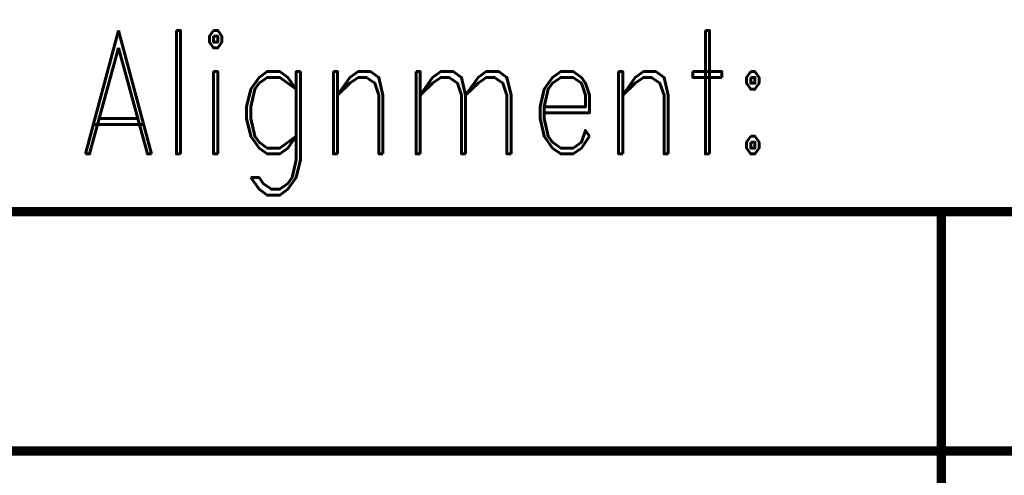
# Model space of a CAD drawing. Extents: x -2 to 113, y -136 to 16.
# Tile 520 of 541: x 85.91 to 96.8, y -0.61 to 4.43. Entities that reach past the tile are written whole.
import ezdxf
from ezdxf.enums import TextEntityAlignment as Align

# ---------------------------------------------------------------- set-up
doc = ezdxf.new("R2010")
doc.units = 0
doc.header["$MEASUREMENT"] = 0
doc.linetypes.add('SOLID', pattern=[0])
doc.layers.get('0').update_dxf_attribs({"linetype": 'SOLID'})
for name, color, linetype in [('1', 7, 'SOLID'), ('10', 7, 'SOLID'), ('11', 7, 'SOLID'), ('12', 7, 'SOLID'), ('13', 7, 'SOLID'), ('14', 7, 'SOLID'), ('15', 7, 'SOLID'), ('16', 7, 'SOLID'), ('17', 7, 'SOLID'), ('18', 7, 'SOLID'), ('19', 7, 'SOLID'), ('2', 7, 'SOLID'), ('20', 7, 'SOLID'), ('21', 7, 'SOLID'), ('22', 7, 'SOLID'), ('23', 7, 'SOLID'), ('24', 7, 'SOLID'), ('25', 7, 'SOLID'), ('26', 7, 'SOLID'), ('27', 7, 'SOLID'), ('28', 7, 'SOLID'), ('29', 7, 'SOLID'), ('3', 7, 'SOLID'), ('30', 7, 'SOLID'), ('31', 7, 'SOLID'), ('32', 7, 'SOLID'), ('33', 7, 'SOLID'), ('34', 7, 'SOLID'), ('35', 7, 'SOLID'), ('36', 7, 'SOLID'), ('37', 7, 'SOLID'), ('38', 7, 'SOLID'), ('39', 7, 'SOLID'), ('4', 7, 'SOLID'), ('40', 7, 'SOLID'), ('41', 7, 'SOLID'), ('42', 7, 'SOLID'), ('43', 7, 'SOLID'), ('44', 7, 'SOLID'), ('45', 7, 'SOLID'), ('46', 7, 'SOLID'), ('47', 7, 'SOLID'), ('48', 7, 'SOLID'), ('49', 7, 'SOLID'), ('5', 7, 'SOLID'), ('50', 7, 'SOLID'), ('51', 7, 'SOLID'), ('52', 7, 'SOLID'), ('53', 7, 'SOLID'), ('54', 7, 'SOLID'), ('55', 7, 'SOLID'), ('56', 7, 'SOLID'), ('57', 7, 'SOLID'), ('58', 7, 'SOLID'), ('59', 7, 'SOLID'), ('6', 7, 'SOLID'), ('60', 7, 'SOLID'), ('61', 7, 'SOLID'), ('62', 7, 'SOLID'), ('63', 7, 'SOLID'), ('64', 7, 'SOLID'), ('65', 7, 'SOLID'), ('66', 7, 'SOLID'), ('67', 7, 'SOLID'), ('68', 7, 'SOLID'), ('7', 7, 'SOLID'), ('8', 7, 'SOLID'), ('9', 7, 'SOLID')]:
    doc.layers.add(name, color=color, linetype=linetype)
doc.styles.add('ROMAND', font='romand', dxfattribs={"height": 1})

msp = doc.modelspace()

# ---------------------------------------------------------------- linework, layer by layer
at = {"color": 7, "linetype": 'SOLID', "const_width": 0.103}
for points in [[(-0.218, 2.303), (111.547, 2.303)], [(96.106, 2.303), (96.106, -0.344)], [(-0.218, -0.344), (111.547, -0.344)], [(96.106, -0.344), (96.106, -2.991)]]:
    msp.add_lwpolyline(points, dxfattribs=at)
at = {"layer": '1', "color": 7, "linetype": 'SOLID', "const_width": 0.103}
for points in [[(-0.218, 2.303), (111.547, 2.303)], [(96.106, 2.303), (96.106, -0.344)], [(-0.218, -0.344), (111.547, -0.344)], [(96.106, -0.344), (96.106, -2.991)]]:
    msp.add_lwpolyline(points, dxfattribs=at)
at = {"layer": '10', "color": 7, "linetype": 'SOLID', "const_width": 0.103}
for points in [[(-0.218, 2.303), (111.547, 2.303)], [(96.106, 2.303), (96.106, -0.344)], [(-0.218, -0.344), (111.547, -0.344)], [(96.106, -0.344), (96.106, -2.991)]]:
    msp.add_lwpolyline(points, dxfattribs=at)
at = {"layer": '11', "color": 7, "linetype": 'SOLID', "const_width": 0.103}
for points in [[(-0.218, 2.303), (111.547, 2.303)], [(96.106, 2.303), (96.106, -0.344)], [(-0.218, -0.344), (111.547, -0.344)], [(96.106, -0.344), (96.106, -2.991)]]:
    msp.add_lwpolyline(points, dxfattribs=at)
at = {"layer": '12', "color": 7, "linetype": 'SOLID', "const_width": 0.103}
for points in [[(-0.218, 2.303), (111.547, 2.303)], [(96.106, 2.303), (96.106, -0.344)], [(-0.218, -0.344), (111.547, -0.344)], [(96.106, -0.344), (96.106, -2.991)]]:
    msp.add_lwpolyline(points, dxfattribs=at)
at = {"layer": '13', "color": 7, "linetype": 'SOLID', "const_width": 0.103}
for points in [[(-0.218, 2.303), (111.547, 2.303)], [(96.106, 2.303), (96.106, -0.344)], [(-0.218, -0.344), (111.547, -0.344)], [(96.106, -0.344), (96.106, -2.991)]]:
    msp.add_lwpolyline(points, dxfattribs=at)
at = {"layer": '14', "color": 7, "linetype": 'SOLID', "const_width": 0.103}
for points in [[(-0.218, 2.303), (111.547, 2.303)], [(96.106, 2.303), (96.106, -0.344)], [(-0.218, -0.344), (111.547, -0.344)], [(96.106, -0.344), (96.106, -2.991)]]:
    msp.add_lwpolyline(points, dxfattribs=at)
at = {"layer": '15', "color": 7, "linetype": 'SOLID', "const_width": 0.103}
for points in [[(-0.218, 2.303), (111.547, 2.303)], [(96.106, 2.303), (96.106, -0.344)], [(-0.218, -0.344), (111.547, -0.344)], [(96.106, -0.344), (96.106, -2.991)]]:
    msp.add_lwpolyline(points, dxfattribs=at)
at = {"layer": '16', "color": 7, "linetype": 'SOLID', "const_width": 0.103}
for points in [[(-0.218, 2.303), (111.547, 2.303)], [(96.106, 2.303), (96.106, -0.344)], [(-0.218, -0.344), (111.547, -0.344)], [(96.106, -0.344), (96.106, -2.991)]]:
    msp.add_lwpolyline(points, dxfattribs=at)
at = {"layer": '17', "color": 7, "linetype": 'SOLID', "const_width": 0.103}
for points in [[(-0.218, 2.303), (111.547, 2.303)], [(96.106, 2.303), (96.106, -0.344)], [(-0.218, -0.344), (111.547, -0.344)], [(96.106, -0.344), (96.106, -2.991)]]:
    msp.add_lwpolyline(points, dxfattribs=at)
at = {"layer": '18', "color": 7, "linetype": 'SOLID', "const_width": 0.103}
for points in [[(-0.218, 2.303), (111.547, 2.303)], [(96.106, 2.303), (96.106, -0.344)], [(-0.218, -0.344), (111.547, -0.344)], [(96.106, -0.344), (96.106, -2.991)]]:
    msp.add_lwpolyline(points, dxfattribs=at)
at = {"layer": '19', "color": 7, "linetype": 'SOLID', "const_width": 0.103}
for points in [[(-0.218, 2.303), (111.547, 2.303)], [(96.106, 2.303), (96.106, -0.344)], [(-0.218, -0.344), (111.547, -0.344)], [(96.106, -0.344), (96.106, -2.991)]]:
    msp.add_lwpolyline(points, dxfattribs=at)
at = {"layer": '2', "color": 7, "linetype": 'SOLID', "const_width": 0.103}
for points in [[(-0.218, 2.303), (111.547, 2.303)], [(96.106, 2.303), (96.106, -0.344)], [(-0.218, -0.344), (111.547, -0.344)], [(96.106, -0.344), (96.106, -2.991)]]:
    msp.add_lwpolyline(points, dxfattribs=at)
at = {"layer": '20', "color": 7, "linetype": 'SOLID', "const_width": 0.103}
for points in [[(-0.218, 2.303), (111.547, 2.303)], [(96.106, 2.303), (96.106, -0.344)], [(-0.218, -0.344), (111.547, -0.344)], [(96.106, -0.344), (96.106, -2.991)]]:
    msp.add_lwpolyline(points, dxfattribs=at)
at = {"layer": '21', "color": 7, "linetype": 'SOLID', "const_width": 0.103}
for points in [[(-0.218, 2.303), (111.547, 2.303)], [(96.106, 2.303), (96.106, -0.344)], [(-0.218, -0.344), (111.547, -0.344)], [(96.106, -0.344), (96.106, -2.991)]]:
    msp.add_lwpolyline(points, dxfattribs=at)
at = {"layer": '22', "color": 7, "linetype": 'SOLID', "const_width": 0.103}
for points in [[(-0.218, 2.303), (111.547, 2.303)], [(96.106, 2.303), (96.106, -0.344)], [(-0.218, -0.344), (111.547, -0.344)], [(96.106, -0.344), (96.106, -2.991)]]:
    msp.add_lwpolyline(points, dxfattribs=at)
at = {"layer": '23', "color": 7, "linetype": 'SOLID', "const_width": 0.103}
for points in [[(-0.218, 2.303), (111.547, 2.303)], [(96.106, 2.303), (96.106, -0.344)], [(-0.218, -0.344), (111.547, -0.344)], [(96.106, -0.344), (96.106, -2.991)]]:
    msp.add_lwpolyline(points, dxfattribs=at)
at = {"layer": '24', "color": 7, "linetype": 'SOLID', "const_width": 0.103}
for points in [[(-0.218, 2.303), (111.547, 2.303)], [(96.106, 2.303), (96.106, -0.344)], [(-0.218, -0.344), (111.547, -0.344)], [(96.106, -0.344), (96.106, -2.991)]]:
    msp.add_lwpolyline(points, dxfattribs=at)
at = {"layer": '25', "color": 7, "linetype": 'SOLID', "const_width": 0.103}
for points in [[(-0.218, 2.303), (111.547, 2.303)], [(96.106, 2.303), (96.106, -0.344)], [(-0.218, -0.344), (111.547, -0.344)], [(96.106, -0.344), (96.106, -2.991)]]:
    msp.add_lwpolyline(points, dxfattribs=at)
at = {"layer": '26', "color": 7, "linetype": 'SOLID', "const_width": 0.103}
for points in [[(-0.218, 2.303), (111.547, 2.303)], [(96.106, 2.303), (96.106, -0.344)], [(-0.218, -0.344), (111.547, -0.344)], [(96.106, -0.344), (96.106, -2.991)]]:
    msp.add_lwpolyline(points, dxfattribs=at)
at = {"layer": '27', "color": 7, "linetype": 'SOLID', "const_width": 0.103}
for points in [[(-0.218, 2.303), (111.547, 2.303)], [(96.106, 2.303), (96.106, -0.344)], [(-0.218, -0.344), (111.547, -0.344)], [(96.106, -0.344), (96.106, -2.991)]]:
    msp.add_lwpolyline(points, dxfattribs=at)
at = {"layer": '28', "color": 7, "linetype": 'SOLID', "const_width": 0.103}
for points in [[(-0.218, 2.303), (111.547, 2.303)], [(96.106, 2.303), (96.106, -0.344)], [(-0.218, -0.344), (111.547, -0.344)], [(96.106, -0.344), (96.106, -2.991)]]:
    msp.add_lwpolyline(points, dxfattribs=at)
at = {"layer": '29', "color": 7, "linetype": 'SOLID', "const_width": 0.103}
for points in [[(-0.218, 2.303), (111.547, 2.303)], [(96.106, 2.303), (96.106, -0.344)], [(-0.218, -0.344), (111.547, -0.344)], [(96.106, -0.344), (96.106, -2.991)]]:
    msp.add_lwpolyline(points, dxfattribs=at)
at = {"layer": '3', "color": 7, "linetype": 'SOLID', "const_width": 0.103}
for points in [[(-0.218, 2.303), (111.547, 2.303)], [(96.106, 2.303), (96.106, -0.344)], [(-0.218, -0.344), (111.547, -0.344)], [(96.106, -0.344), (96.106, -2.991)]]:
    msp.add_lwpolyline(points, dxfattribs=at)
at = {"layer": '30', "color": 7, "linetype": 'SOLID', "const_width": 0.103}
for points in [[(-0.218, 2.303), (111.547, 2.303)], [(96.106, 2.303), (96.106, -0.344)], [(-0.218, -0.344), (111.547, -0.344)], [(96.106, -0.344), (96.106, -2.991)]]:
    msp.add_lwpolyline(points, dxfattribs=at)
at = {"layer": '31', "color": 7, "linetype": 'SOLID', "const_width": 0.103}
for points in [[(-0.218, 2.303), (111.547, 2.303)], [(96.106, 2.303), (96.106, -0.344)], [(-0.218, -0.344), (111.547, -0.344)], [(96.106, -0.344), (96.106, -2.991)]]:
    msp.add_lwpolyline(points, dxfattribs=at)
at = {"layer": '32', "color": 7, "linetype": 'SOLID', "const_width": 0.103}
for points in [[(-0.218, 2.303), (111.547, 2.303)], [(96.106, 2.303), (96.106, -0.344)], [(-0.218, -0.344), (111.547, -0.344)], [(96.106, -0.344), (96.106, -2.991)]]:
    msp.add_lwpolyline(points, dxfattribs=at)
at = {"layer": '33', "color": 7, "linetype": 'SOLID', "const_width": 0.103}
for points in [[(-0.218, 2.303), (111.547, 2.303)], [(96.106, 2.303), (96.106, -0.344)], [(-0.218, -0.344), (111.547, -0.344)], [(96.106, -0.344), (96.106, -2.991)]]:
    msp.add_lwpolyline(points, dxfattribs=at)
at = {"layer": '34', "color": 7, "linetype": 'SOLID', "const_width": 0.103}
for points in [[(-0.218, 2.303), (111.547, 2.303)], [(96.106, 2.303), (96.106, -0.344)], [(-0.218, -0.344), (111.547, -0.344)], [(96.106, -0.344), (96.106, -2.991)]]:
    msp.add_lwpolyline(points, dxfattribs=at)
at = {"layer": '35', "color": 7, "linetype": 'SOLID', "const_width": 0.103}
for points in [[(-0.218, 2.303), (111.547, 2.303)], [(96.106, 2.303), (96.106, -0.344)], [(-0.218, -0.344), (111.547, -0.344)], [(96.106, -0.344), (96.106, -2.991)]]:
    msp.add_lwpolyline(points, dxfattribs=at)
at = {"layer": '36', "color": 7, "linetype": 'SOLID', "const_width": 0.103}
for points in [[(-0.218, 2.303), (111.547, 2.303)], [(96.106, 2.303), (96.106, -0.344)], [(-0.218, -0.344), (111.547, -0.344)], [(96.106, -0.344), (96.106, -2.991)]]:
    msp.add_lwpolyline(points, dxfattribs=at)
at = {"layer": '37', "color": 7, "linetype": 'SOLID', "const_width": 0.103}
for points in [[(-0.218, 2.303), (111.547, 2.303)], [(96.106, 2.303), (96.106, -0.344)], [(-0.218, -0.344), (111.547, -0.344)], [(96.106, -0.344), (96.106, -2.991)]]:
    msp.add_lwpolyline(points, dxfattribs=at)
at = {"layer": '38', "color": 7, "linetype": 'SOLID', "const_width": 0.103}
for points in [[(-0.218, 2.303), (111.547, 2.303)], [(96.106, 2.303), (96.106, -0.344)], [(-0.218, -0.344), (111.547, -0.344)], [(96.106, -0.344), (96.106, -2.991)]]:
    msp.add_lwpolyline(points, dxfattribs=at)
at = {"layer": '39', "color": 7, "linetype": 'SOLID', "const_width": 0.103}
for points in [[(-0.218, 2.303), (111.547, 2.303)], [(96.106, 2.303), (96.106, -0.344)], [(-0.218, -0.344), (111.547, -0.344)], [(96.106, -0.344), (96.106, -2.991)]]:
    msp.add_lwpolyline(points, dxfattribs=at)
at = {"layer": '4', "color": 7, "linetype": 'SOLID', "const_width": 0.103}
for points in [[(-0.218, 2.303), (111.547, 2.303)], [(96.106, 2.303), (96.106, -0.344)], [(-0.218, -0.344), (111.547, -0.344)], [(96.106, -0.344), (96.106, -2.991)]]:
    msp.add_lwpolyline(points, dxfattribs=at)
at = {"layer": '40', "color": 7, "linetype": 'SOLID', "const_width": 0.103}
for points in [[(-0.218, 2.303), (111.547, 2.303)], [(96.106, 2.303), (96.106, -0.344)], [(-0.218, -0.344), (111.547, -0.344)], [(96.106, -0.344), (96.106, -2.991)]]:
    msp.add_lwpolyline(points, dxfattribs=at)
at = {"layer": '41', "color": 7, "linetype": 'SOLID', "const_width": 0.103}
for points in [[(-0.218, 2.303), (111.547, 2.303)], [(96.106, 2.303), (96.106, -0.344)], [(-0.218, -0.344), (111.547, -0.344)], [(96.106, -0.344), (96.106, -2.991)]]:
    msp.add_lwpolyline(points, dxfattribs=at)
at = {"layer": '42', "color": 7, "linetype": 'SOLID', "const_width": 0.103}
for points in [[(-0.218, 2.303), (111.547, 2.303)], [(96.106, 2.303), (96.106, -0.344)], [(-0.218, -0.344), (111.547, -0.344)], [(96.106, -0.344), (96.106, -2.991)]]:
    msp.add_lwpolyline(points, dxfattribs=at)
at = {"layer": '43', "color": 7, "linetype": 'SOLID', "const_width": 0.103}
for points in [[(-0.218, 2.303), (111.547, 2.303)], [(96.106, 2.303), (96.106, -0.344)], [(-0.218, -0.344), (111.547, -0.344)], [(96.106, -0.344), (96.106, -2.991)]]:
    msp.add_lwpolyline(points, dxfattribs=at)
at = {"layer": '44', "color": 7, "linetype": 'SOLID', "const_width": 0.103}
for points in [[(-0.218, 2.303), (111.547, 2.303)], [(96.106, 2.303), (96.106, -0.344)], [(-0.218, -0.344), (111.547, -0.344)], [(96.106, -0.344), (96.106, -2.991)]]:
    msp.add_lwpolyline(points, dxfattribs=at)
at = {"layer": '45', "color": 7, "linetype": 'SOLID', "const_width": 0.103}
for points in [[(-0.218, 2.303), (111.547, 2.303)], [(96.106, 2.303), (96.106, -0.344)], [(-0.218, -0.344), (111.547, -0.344)], [(96.106, -0.344), (96.106, -2.991)]]:
    msp.add_lwpolyline(points, dxfattribs=at)
at = {"layer": '46', "color": 7, "linetype": 'SOLID', "const_width": 0.103}
for points in [[(-0.218, 2.303), (111.547, 2.303)], [(96.106, 2.303), (96.106, -0.344)], [(-0.218, -0.344), (111.547, -0.344)], [(96.106, -0.344), (96.106, -2.991)]]:
    msp.add_lwpolyline(points, dxfattribs=at)
at = {"layer": '47', "color": 7, "linetype": 'SOLID', "const_width": 0.103}
for points in [[(-0.218, 2.303), (111.547, 2.303)], [(96.106, 2.303), (96.106, -0.344)], [(-0.218, -0.344), (111.547, -0.344)], [(96.106, -0.344), (96.106, -2.991)]]:
    msp.add_lwpolyline(points, dxfattribs=at)
at = {"layer": '48', "color": 7, "linetype": 'SOLID', "const_width": 0.103}
for points in [[(-0.218, 2.303), (111.547, 2.303)], [(96.106, 2.303), (96.106, -0.344)], [(-0.218, -0.344), (111.547, -0.344)], [(96.106, -0.344), (96.106, -2.991)]]:
    msp.add_lwpolyline(points, dxfattribs=at)
at = {"layer": '49', "color": 7, "linetype": 'SOLID', "const_width": 0.103}
for points in [[(-0.218, 2.303), (111.547, 2.303)], [(96.106, 2.303), (96.106, -0.344)], [(-0.218, -0.344), (111.547, -0.344)], [(96.106, -0.344), (96.106, -2.991)]]:
    msp.add_lwpolyline(points, dxfattribs=at)
at = {"layer": '5', "color": 7, "linetype": 'SOLID', "const_width": 0.103}
for points in [[(-0.218, 2.303), (111.547, 2.303)], [(96.106, 2.303), (96.106, -0.344)], [(-0.218, -0.344), (111.547, -0.344)], [(96.106, -0.344), (96.106, -2.991)]]:
    msp.add_lwpolyline(points, dxfattribs=at)
at = {"layer": '50', "color": 7, "linetype": 'SOLID', "const_width": 0.103}
for points in [[(-0.218, 2.303), (111.547, 2.303)], [(96.106, 2.303), (96.106, -0.344)], [(-0.218, -0.344), (111.547, -0.344)], [(96.106, -0.344), (96.106, -2.991)]]:
    msp.add_lwpolyline(points, dxfattribs=at)
at = {"layer": '51', "color": 7, "linetype": 'SOLID', "const_width": 0.103}
for points in [[(-0.218, 2.303), (111.547, 2.303)], [(96.106, 2.303), (96.106, -0.344)], [(-0.218, -0.344), (111.547, -0.344)], [(96.106, -0.344), (96.106, -2.991)]]:
    msp.add_lwpolyline(points, dxfattribs=at)
at = {"layer": '52', "color": 7, "linetype": 'SOLID', "const_width": 0.103}
for points in [[(-0.218, 2.303), (111.547, 2.303)], [(96.106, 2.303), (96.106, -0.344)], [(-0.218, -0.344), (111.547, -0.344)], [(96.106, -0.344), (96.106, -2.991)]]:
    msp.add_lwpolyline(points, dxfattribs=at)
at = {"layer": '53', "color": 7, "linetype": 'SOLID', "const_width": 0.103}
for points in [[(-0.218, 2.303), (111.547, 2.303)], [(96.106, 2.303), (96.106, -0.344)], [(-0.218, -0.344), (111.547, -0.344)], [(96.106, -0.344), (96.106, -2.991)]]:
    msp.add_lwpolyline(points, dxfattribs=at)
at = {"layer": '54', "color": 7, "linetype": 'SOLID', "const_width": 0.103}
for points in [[(-0.218, 2.303), (111.547, 2.303)], [(96.106, 2.303), (96.106, -0.344)], [(-0.218, -0.344), (111.547, -0.344)], [(96.106, -0.344), (96.106, -2.991)]]:
    msp.add_lwpolyline(points, dxfattribs=at)
at = {"layer": '55', "color": 7, "linetype": 'SOLID', "const_width": 0.103}
for points in [[(-0.218, 2.303), (111.547, 2.303)], [(96.106, 2.303), (96.106, -0.344)], [(-0.218, -0.344), (111.547, -0.344)], [(96.106, -0.344), (96.106, -2.991)]]:
    msp.add_lwpolyline(points, dxfattribs=at)
at = {"layer": '56', "color": 7, "linetype": 'SOLID', "const_width": 0.103}
for points in [[(-0.218, 2.303), (111.547, 2.303)], [(96.106, 2.303), (96.106, -0.344)], [(-0.218, -0.344), (111.547, -0.344)], [(96.106, -0.344), (96.106, -2.991)]]:
    msp.add_lwpolyline(points, dxfattribs=at)
at = {"layer": '57', "color": 7, "linetype": 'SOLID', "const_width": 0.103}
for points in [[(-0.218, 2.303), (111.547, 2.303)], [(96.106, 2.303), (96.106, -0.344)], [(-0.218, -0.344), (111.547, -0.344)], [(96.106, -0.344), (96.106, -2.991)]]:
    msp.add_lwpolyline(points, dxfattribs=at)
at = {"layer": '58', "color": 7, "linetype": 'SOLID', "const_width": 0.103}
for points in [[(-0.218, 2.303), (111.547, 2.303)], [(96.106, 2.303), (96.106, -0.344)], [(-0.218, -0.344), (111.547, -0.344)], [(96.106, -0.344), (96.106, -2.991)]]:
    msp.add_lwpolyline(points, dxfattribs=at)
at = {"layer": '59', "color": 7, "linetype": 'SOLID', "const_width": 0.103}
for points in [[(-0.218, 2.303), (111.547, 2.303)], [(96.106, 2.303), (96.106, -0.344)], [(-0.218, -0.344), (111.547, -0.344)], [(96.106, -0.344), (96.106, -2.991)]]:
    msp.add_lwpolyline(points, dxfattribs=at)
at = {"layer": '6', "color": 7, "linetype": 'SOLID', "const_width": 0.103}
for points in [[(-0.218, 2.303), (111.547, 2.303)], [(96.106, 2.303), (96.106, -0.344)], [(-0.218, -0.344), (111.547, -0.344)], [(96.106, -0.344), (96.106, -2.991)]]:
    msp.add_lwpolyline(points, dxfattribs=at)
at = {"layer": '60', "color": 7, "linetype": 'SOLID', "const_width": 0.103}
for points in [[(-0.218, 2.303), (111.547, 2.303)], [(96.106, 2.303), (96.106, -0.344)], [(-0.218, -0.344), (111.547, -0.344)], [(96.106, -0.344), (96.106, -2.991)]]:
    msp.add_lwpolyline(points, dxfattribs=at)
at = {"layer": '61', "color": 7, "linetype": 'SOLID', "const_width": 0.103}
for points in [[(-0.218, 2.303), (111.547, 2.303)], [(96.106, 2.303), (96.106, -0.344)], [(-0.218, -0.344), (111.547, -0.344)], [(96.106, -0.344), (96.106, -2.991)]]:
    msp.add_lwpolyline(points, dxfattribs=at)
at = {"layer": '62', "color": 7, "linetype": 'SOLID', "const_width": 0.103}
for points in [[(-0.218, 2.303), (111.547, 2.303)], [(96.106, 2.303), (96.106, -0.344)], [(-0.218, -0.344), (111.547, -0.344)], [(96.106, -0.344), (96.106, -2.991)]]:
    msp.add_lwpolyline(points, dxfattribs=at)
at = {"layer": '63', "color": 7, "linetype": 'SOLID', "const_width": 0.103}
for points in [[(-0.218, 2.303), (111.547, 2.303)], [(96.106, 2.303), (96.106, -0.344)], [(-0.218, -0.344), (111.547, -0.344)], [(96.106, -0.344), (96.106, -2.991)]]:
    msp.add_lwpolyline(points, dxfattribs=at)
at = {"layer": '64', "color": 7, "linetype": 'SOLID', "const_width": 0.103}
for points in [[(-0.218, 2.303), (111.547, 2.303)], [(96.106, 2.303), (96.106, -0.344)], [(-0.218, -0.344), (111.547, -0.344)], [(96.106, -0.344), (96.106, -2.991)]]:
    msp.add_lwpolyline(points, dxfattribs=at)
at = {"layer": '65', "color": 7, "linetype": 'SOLID', "const_width": 0.103}
for points in [[(-0.218, 2.303), (111.547, 2.303)], [(96.106, 2.303), (96.106, -0.344)], [(-0.218, -0.344), (111.547, -0.344)], [(96.106, -0.344), (96.106, -2.991)]]:
    msp.add_lwpolyline(points, dxfattribs=at)
at = {"layer": '66', "color": 7, "linetype": 'SOLID', "const_width": 0.103}
for points in [[(-0.218, 2.303), (111.547, 2.303)], [(96.106, 2.303), (96.106, -0.344)], [(-0.218, -0.344), (111.547, -0.344)], [(96.106, -0.344), (96.106, -2.991)]]:
    msp.add_lwpolyline(points, dxfattribs=at)
at = {"layer": '67', "color": 7, "linetype": 'SOLID', "const_width": 0.103}
for points in [[(-0.218, 2.303), (111.547, 2.303)], [(96.106, 2.303), (96.106, -0.344)], [(-0.218, -0.344), (111.547, -0.344)], [(96.106, -0.344), (96.106, -2.991)]]:
    msp.add_lwpolyline(points, dxfattribs=at)
at = {"layer": '68', "color": 7, "linetype": 'SOLID', "const_width": 0.103}
for points in [[(-0.218, 2.303), (111.547, 2.303)], [(96.106, 2.303), (96.106, -0.344)], [(-0.218, -0.344), (111.547, -0.344)], [(96.106, -0.344), (96.106, -2.991)]]:
    msp.add_lwpolyline(points, dxfattribs=at)
at = {"layer": '7', "color": 7, "linetype": 'SOLID', "const_width": 0.103}
for points in [[(-0.218, 2.303), (111.547, 2.303)], [(96.106, 2.303), (96.106, -0.344)], [(-0.218, -0.344), (111.547, -0.344)], [(96.106, -0.344), (96.106, -2.991)]]:
    msp.add_lwpolyline(points, dxfattribs=at)
at = {"layer": '8', "color": 7, "linetype": 'SOLID', "const_width": 0.103}
for points in [[(-0.218, 2.303), (111.547, 2.303)], [(96.106, 2.303), (96.106, -0.344)], [(-0.218, -0.344), (111.547, -0.344)], [(96.106, -0.344), (96.106, -2.991)]]:
    msp.add_lwpolyline(points, dxfattribs=at)
at = {"layer": '9', "color": 7, "linetype": 'SOLID', "const_width": 0.103}
for points in [[(-0.218, 2.303), (111.547, 2.303)], [(96.106, 2.303), (96.106, -0.344)], [(-0.218, -0.344), (111.547, -0.344)], [(96.106, -0.344), (96.106, -2.991)]]:
    msp.add_lwpolyline(points, dxfattribs=at)

# ---------------------------------------------------------------- texts
at = {"color": 7, "style": 'ROMAND', "width": 0.78}
msp.add_text('Alignment:', height=1.3676, dxfattribs=at).set_placement((86.547, 3.626), align=Align.MIDDLE_LEFT)
at = {"layer": '1', "color": 7, "style": 'ROMAND', "width": 0.78}
msp.add_text('Alignment:', height=1.3676, dxfattribs=at).set_placement((86.547, 3.626), align=Align.MIDDLE_LEFT)
at = {"layer": '10', "color": 7, "style": 'ROMAND', "width": 0.78}
msp.add_text('Alignment:', height=1.3676, dxfattribs=at).set_placement((86.547, 3.626), align=Align.MIDDLE_LEFT)
at = {"layer": '11', "color": 7, "style": 'ROMAND', "width": 0.78}
msp.add_text('Alignment:', height=1.3676, dxfattribs=at).set_placement((86.547, 3.626), align=Align.MIDDLE_LEFT)
at = {"layer": '12', "color": 7, "style": 'ROMAND', "width": 0.78}
msp.add_text('Alignment:', height=1.3676, dxfattribs=at).set_placement((86.547, 3.626), align=Align.MIDDLE_LEFT)
at = {"layer": '13', "color": 7, "style": 'ROMAND', "width": 0.78}
msp.add_text('Alignment:', height=1.3676, dxfattribs=at).set_placement((86.547, 3.626), align=Align.MIDDLE_LEFT)
at = {"layer": '14', "color": 7, "style": 'ROMAND', "width": 0.78}
msp.add_text('Alignment:', height=1.3676, dxfattribs=at).set_placement((86.547, 3.626), align=Align.MIDDLE_LEFT)
at = {"layer": '15', "color": 7, "style": 'ROMAND', "width": 0.78}
msp.add_text('Alignment:', height=1.3676, dxfattribs=at).set_placement((86.547, 3.626), align=Align.MIDDLE_LEFT)
at = {"layer": '16', "color": 7, "style": 'ROMAND', "width": 0.78}
msp.add_text('Alignment:', height=1.3676, dxfattribs=at).set_placement((86.547, 3.626), align=Align.MIDDLE_LEFT)
at = {"layer": '17', "color": 7, "style": 'ROMAND', "width": 0.78}
msp.add_text('Alignment:', height=1.3676, dxfattribs=at).set_placement((86.547, 3.626), align=Align.MIDDLE_LEFT)
at = {"layer": '18', "color": 7, "style": 'ROMAND', "width": 0.78}
msp.add_text('Alignment:', height=1.3676, dxfattribs=at).set_placement((86.547, 3.626), align=Align.MIDDLE_LEFT)
at = {"layer": '19', "color": 7, "style": 'ROMAND', "width": 0.78}
msp.add_text('Alignment:', height=1.3676, dxfattribs=at).set_placement((86.547, 3.626), align=Align.MIDDLE_LEFT)
at = {"layer": '2', "color": 7, "style": 'ROMAND', "width": 0.78}
msp.add_text('Alignment:', height=1.3676, dxfattribs=at).set_placement((86.547, 3.626), align=Align.MIDDLE_LEFT)
at = {"layer": '20', "color": 7, "style": 'ROMAND', "width": 0.78}
msp.add_text('Alignment:', height=1.3676, dxfattribs=at).set_placement((86.547, 3.626), align=Align.MIDDLE_LEFT)
at = {"layer": '21', "color": 7, "style": 'ROMAND', "width": 0.78}
msp.add_text('Alignment:', height=1.3676, dxfattribs=at).set_placement((86.547, 3.626), align=Align.MIDDLE_LEFT)
at = {"layer": '22', "color": 7, "style": 'ROMAND', "width": 0.78}
msp.add_text('Alignment:', height=1.3676, dxfattribs=at).set_placement((86.547, 3.626), align=Align.MIDDLE_LEFT)
at = {"layer": '23', "color": 7, "style": 'ROMAND', "width": 0.78}
msp.add_text('Alignment:', height=1.3676, dxfattribs=at).set_placement((86.547, 3.626), align=Align.MIDDLE_LEFT)
at = {"layer": '24', "color": 7, "style": 'ROMAND', "width": 0.78}
msp.add_text('Alignment:', height=1.3676, dxfattribs=at).set_placement((86.547, 3.626), align=Align.MIDDLE_LEFT)
at = {"layer": '25', "color": 7, "style": 'ROMAND', "width": 0.78}
msp.add_text('Alignment:', height=1.3676, dxfattribs=at).set_placement((86.547, 3.626), align=Align.MIDDLE_LEFT)
at = {"layer": '26', "color": 7, "style": 'ROMAND', "width": 0.78}
msp.add_text('Alignment:', height=1.3676, dxfattribs=at).set_placement((86.547, 3.626), align=Align.MIDDLE_LEFT)
at = {"layer": '27', "color": 7, "style": 'ROMAND', "width": 0.78}
msp.add_text('Alignment:', height=1.3676, dxfattribs=at).set_placement((86.547, 3.626), align=Align.MIDDLE_LEFT)
at = {"layer": '28', "color": 7, "style": 'ROMAND', "width": 0.78}
msp.add_text('Alignment:', height=1.3676, dxfattribs=at).set_placement((86.547, 3.626), align=Align.MIDDLE_LEFT)
at = {"layer": '29', "color": 7, "style": 'ROMAND', "width": 0.78}
msp.add_text('Alignment:', height=1.3676, dxfattribs=at).set_placement((86.547, 3.626), align=Align.MIDDLE_LEFT)
at = {"layer": '3', "color": 7, "style": 'ROMAND', "width": 0.78}
msp.add_text('Alignment:', height=1.3676, dxfattribs=at).set_placement((86.547, 3.626), align=Align.MIDDLE_LEFT)
at = {"layer": '30', "color": 7, "style": 'ROMAND', "width": 0.78}
msp.add_text('Alignment:', height=1.3676, dxfattribs=at).set_placement((86.547, 3.626), align=Align.MIDDLE_LEFT)
at = {"layer": '31', "color": 7, "style": 'ROMAND', "width": 0.78}
msp.add_text('Alignment:', height=1.3676, dxfattribs=at).set_placement((86.547, 3.626), align=Align.MIDDLE_LEFT)
at = {"layer": '32', "color": 7, "style": 'ROMAND', "width": 0.78}
msp.add_text('Alignment:', height=1.3676, dxfattribs=at).set_placement((86.547, 3.626), align=Align.MIDDLE_LEFT)
at = {"layer": '33', "color": 7, "style": 'ROMAND', "width": 0.78}
msp.add_text('Alignment:', height=1.3676, dxfattribs=at).set_placement((86.547, 3.626), align=Align.MIDDLE_LEFT)
at = {"layer": '34', "color": 7, "style": 'ROMAND', "width": 0.78}
msp.add_text('Alignment:', height=1.3676, dxfattribs=at).set_placement((86.547, 3.626), align=Align.MIDDLE_LEFT)
at = {"layer": '35', "color": 7, "style": 'ROMAND', "width": 0.78}
msp.add_text('Alignment:', height=1.3676, dxfattribs=at).set_placement((86.547, 3.626), align=Align.MIDDLE_LEFT)
at = {"layer": '36', "color": 7, "style": 'ROMAND', "width": 0.78}
msp.add_text('Alignment:', height=1.3676, dxfattribs=at).set_placement((86.547, 3.626), align=Align.MIDDLE_LEFT)
at = {"layer": '37', "color": 7, "style": 'ROMAND', "width": 0.78}
msp.add_text('Alignment:', height=1.3676, dxfattribs=at).set_placement((86.547, 3.626), align=Align.MIDDLE_LEFT)
at = {"layer": '38', "color": 7, "style": 'ROMAND', "width": 0.78}
msp.add_text('Alignment:', height=1.3676, dxfattribs=at).set_placement((86.547, 3.626), align=Align.MIDDLE_LEFT)
at = {"layer": '39', "color": 7, "style": 'ROMAND', "width": 0.78}
msp.add_text('Alignment:', height=1.3676, dxfattribs=at).set_placement((86.547, 3.626), align=Align.MIDDLE_LEFT)
at = {"layer": '4', "color": 7, "style": 'ROMAND', "width": 0.78}
msp.add_text('Alignment:', height=1.3676, dxfattribs=at).set_placement((86.547, 3.626), align=Align.MIDDLE_LEFT)
at = {"layer": '40', "color": 7, "style": 'ROMAND', "width": 0.78}
msp.add_text('Alignment:', height=1.3676, dxfattribs=at).set_placement((86.547, 3.626), align=Align.MIDDLE_LEFT)
at = {"layer": '41', "color": 7, "style": 'ROMAND', "width": 0.78}
msp.add_text('Alignment:', height=1.3676, dxfattribs=at).set_placement((86.547, 3.626), align=Align.MIDDLE_LEFT)
at = {"layer": '42', "color": 7, "style": 'ROMAND', "width": 0.78}
msp.add_text('Alignment:', height=1.3676, dxfattribs=at).set_placement((86.547, 3.626), align=Align.MIDDLE_LEFT)
at = {"layer": '43', "color": 7, "style": 'ROMAND', "width": 0.78}
msp.add_text('Alignment:', height=1.3676, dxfattribs=at).set_placement((86.547, 3.626), align=Align.MIDDLE_LEFT)
at = {"layer": '44', "color": 7, "style": 'ROMAND', "width": 0.78}
msp.add_text('Alignment:', height=1.3676, dxfattribs=at).set_placement((86.547, 3.626), align=Align.MIDDLE_LEFT)
at = {"layer": '45', "color": 7, "style": 'ROMAND', "width": 0.78}
msp.add_text('Alignment:', height=1.3676, dxfattribs=at).set_placement((86.547, 3.626), align=Align.MIDDLE_LEFT)
at = {"layer": '46', "color": 7, "style": 'ROMAND', "width": 0.78}
msp.add_text('Alignment:', height=1.3676, dxfattribs=at).set_placement((86.547, 3.626), align=Align.MIDDLE_LEFT)
at = {"layer": '47', "color": 7, "style": 'ROMAND', "width": 0.78}
msp.add_text('Alignment:', height=1.3676, dxfattribs=at).set_placement((86.547, 3.626), align=Align.MIDDLE_LEFT)
at = {"layer": '48', "color": 7, "style": 'ROMAND', "width": 0.78}
msp.add_text('Alignment:', height=1.3676, dxfattribs=at).set_placement((86.547, 3.626), align=Align.MIDDLE_LEFT)
at = {"layer": '49', "color": 7, "style": 'ROMAND', "width": 0.78}
msp.add_text('Alignment:', height=1.3676, dxfattribs=at).set_placement((86.547, 3.626), align=Align.MIDDLE_LEFT)
at = {"layer": '5', "color": 7, "style": 'ROMAND', "width": 0.78}
msp.add_text('Alignment:', height=1.3676, dxfattribs=at).set_placement((86.547, 3.626), align=Align.MIDDLE_LEFT)
at = {"layer": '50', "color": 7, "style": 'ROMAND', "width": 0.78}
msp.add_text('Alignment:', height=1.3676, dxfattribs=at).set_placement((86.547, 3.626), align=Align.MIDDLE_LEFT)
at = {"layer": '51', "color": 7, "style": 'ROMAND', "width": 0.78}
msp.add_text('Alignment:', height=1.3676, dxfattribs=at).set_placement((86.547, 3.626), align=Align.MIDDLE_LEFT)
at = {"layer": '52', "color": 7, "style": 'ROMAND', "width": 0.78}
msp.add_text('Alignment:', height=1.3676, dxfattribs=at).set_placement((86.547, 3.626), align=Align.MIDDLE_LEFT)
at = {"layer": '53', "color": 7, "style": 'ROMAND', "width": 0.78}
msp.add_text('Alignment:', height=1.3676, dxfattribs=at).set_placement((86.547, 3.626), align=Align.MIDDLE_LEFT)
at = {"layer": '54', "color": 7, "style": 'ROMAND', "width": 0.78}
msp.add_text('Alignment:', height=1.3676, dxfattribs=at).set_placement((86.547, 3.626), align=Align.MIDDLE_LEFT)
at = {"layer": '55', "color": 7, "style": 'ROMAND', "width": 0.78}
msp.add_text('Alignment:', height=1.3676, dxfattribs=at).set_placement((86.547, 3.626), align=Align.MIDDLE_LEFT)
at = {"layer": '56', "color": 7, "style": 'ROMAND', "width": 0.78}
msp.add_text('Alignment:', height=1.3676, dxfattribs=at).set_placement((86.547, 3.626), align=Align.MIDDLE_LEFT)
at = {"layer": '57', "color": 7, "style": 'ROMAND', "width": 0.78}
msp.add_text('Alignment:', height=1.3676, dxfattribs=at).set_placement((86.547, 3.626), align=Align.MIDDLE_LEFT)
at = {"layer": '58', "color": 7, "style": 'ROMAND', "width": 0.78}
msp.add_text('Alignment:', height=1.3676, dxfattribs=at).set_placement((86.547, 3.626), align=Align.MIDDLE_LEFT)
at = {"layer": '59', "color": 7, "style": 'ROMAND', "width": 0.78}
msp.add_text('Alignment:', height=1.3676, dxfattribs=at).set_placement((86.547, 3.626), align=Align.MIDDLE_LEFT)
at = {"layer": '6', "color": 7, "style": 'ROMAND', "width": 0.78}
msp.add_text('Alignment:', height=1.3676, dxfattribs=at).set_placement((86.547, 3.626), align=Align.MIDDLE_LEFT)
at = {"layer": '60', "color": 7, "style": 'ROMAND', "width": 0.78}
msp.add_text('Alignment:', height=1.3676, dxfattribs=at).set_placement((86.547, 3.626), align=Align.MIDDLE_LEFT)
at = {"layer": '61', "color": 7, "style": 'ROMAND', "width": 0.78}
msp.add_text('Alignment:', height=1.3676, dxfattribs=at).set_placement((86.547, 3.626), align=Align.MIDDLE_LEFT)
at = {"layer": '62', "color": 7, "style": 'ROMAND', "width": 0.78}
msp.add_text('Alignment:', height=1.3676, dxfattribs=at).set_placement((86.547, 3.626), align=Align.MIDDLE_LEFT)
at = {"layer": '63', "color": 7, "style": 'ROMAND', "width": 0.78}
msp.add_text('Alignment:', height=1.3676, dxfattribs=at).set_placement((86.547, 3.626), align=Align.MIDDLE_LEFT)
at = {"layer": '64', "color": 7, "style": 'ROMAND', "width": 0.78}
msp.add_text('Alignment:', height=1.3676, dxfattribs=at).set_placement((86.547, 3.626), align=Align.MIDDLE_LEFT)
at = {"layer": '65', "color": 7, "style": 'ROMAND', "width": 0.78}
msp.add_text('Alignment:', height=1.3676, dxfattribs=at).set_placement((86.547, 3.626), align=Align.MIDDLE_LEFT)
at = {"layer": '66', "color": 7, "style": 'ROMAND', "width": 0.78}
msp.add_text('Alignment:', height=1.3676, dxfattribs=at).set_placement((86.547, 3.626), align=Align.MIDDLE_LEFT)
at = {"layer": '67', "color": 7, "style": 'ROMAND', "width": 0.78}
msp.add_text('Alignment:', height=1.3676, dxfattribs=at).set_placement((86.547, 3.626), align=Align.MIDDLE_LEFT)
at = {"layer": '68', "color": 7, "style": 'ROMAND', "width": 0.78}
msp.add_text('Alignment:', height=1.3676, dxfattribs=at).set_placement((86.547, 3.626), align=Align.MIDDLE_LEFT)
at = {"layer": '7', "color": 7, "style": 'ROMAND', "width": 0.78}
msp.add_text('Alignment:', height=1.3676, dxfattribs=at).set_placement((86.547, 3.626), align=Align.MIDDLE_LEFT)
at = {"layer": '8', "color": 7, "style": 'ROMAND', "width": 0.78}
msp.add_text('Alignment:', height=1.3676, dxfattribs=at).set_placement((86.547, 3.626), align=Align.MIDDLE_LEFT)
at = {"layer": '9', "color": 7, "style": 'ROMAND', "width": 0.78}
msp.add_text('Alignment:', height=1.3676, dxfattribs=at).set_placement((86.547, 3.626), align=Align.MIDDLE_LEFT)

doc.saveas('drawing.dxf')
